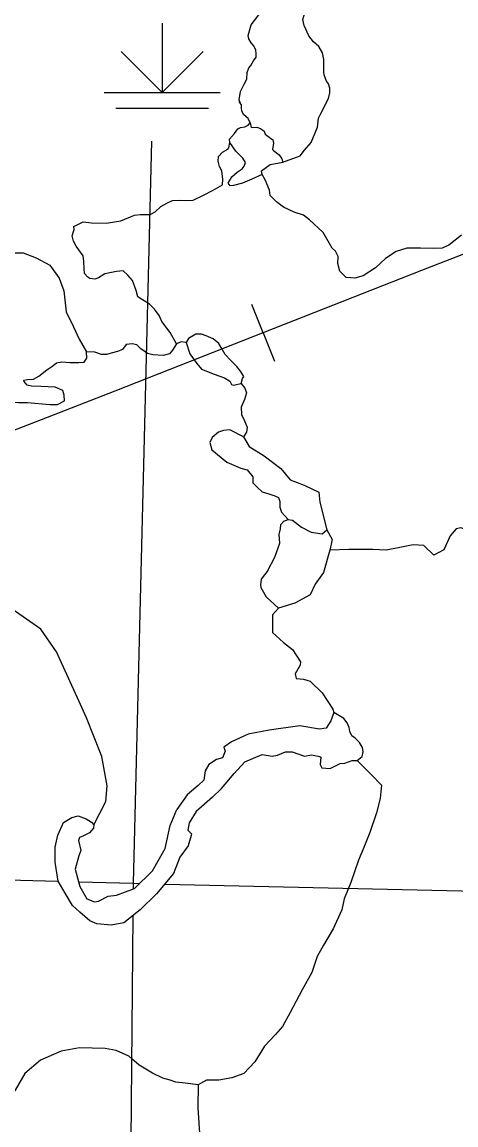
# Model space of a CAD drawing. Extents: x 8749 to 11879, y 13275 to 15339.
# Drawn here: x 10518.4 to 10555.9, y 13629.5 to 13724.7 of the extents above; entities that cross this region are included whole.
import ezdxf

# ---------------------------------------------------------------- set-up
doc = ezdxf.new("R2010")
doc.units = 0
for name, color, linetype in [('Level 35', 7, 'Continuous'), ('Level 40', 7, 'Continuous'), ('Level 44', 7, 'Continuous'), ('Level 5', 7, 'Continuous')]:
    doc.layers.add(name, color=color, linetype=linetype)

msp = doc.modelspace()

# ---------------------------------------------------------------- linework, layer by layer
at = {"layer": 'Level 35'}
for points in [[(10537.966, 13723.551), (10538.221, 13724.484), (10538.8, 13725.216), (10539.179, 13725.771), (10539.758, 13726.326), (10540.111, 13726.881), (10540.741, 13727.714), (10540.741, 13728.143)], [(10544.192, 13716.769), (10544.873, 13718.101), (10544.999, 13718.606), (10544.999, 13719.009), (10544.898, 13719.388), (10544.696, 13719.665), (10544.52, 13720.145), (10544.469, 13720.397), (10544.469, 13721.482), (10544.368, 13722.062), (10544.041, 13722.592), (10543.587, 13723.021), (10543.184, 13723.526), (10542.78, 13724.409), (10542.68, 13724.939), (10542.831, 13725.519), (10542.78, 13726.2), (10542.629, 13726.78), (10542.352, 13727.285), (10542.075, 13727.739), (10541.747, 13728.118)], [(10537.286, 13717.685), (10537.185, 13718), (10537.286, 13718.732), (10537.613, 13719.363), (10537.84, 13719.792), (10537.865, 13720.372), (10538.017, 13720.75), (10538.168, 13720.952), (10538.42, 13721.356), (10538.647, 13721.684), (10538.647, 13721.987), (10538.621, 13722.315), (10538.42, 13722.693), (10538.218, 13722.92), (10538.017, 13723.273), (10537.966, 13723.551)], [(10530.934, 13709.081), (10531.413, 13709.308), (10532.018, 13709.333), (10532.522, 13709.308), (10533.202, 13709.333), (10534.034, 13709.737), (10534.941, 13710.191), (10535.748, 13710.67), (10535.773, 13711.15), (10535.672, 13711.856), (10535.471, 13712.235), (10535.37, 13712.714), (10535.395, 13713.093), (10535.723, 13713.471), (10536.202, 13713.749), (10536.277, 13713.849), (10536.378, 13714.304), (10536.328, 13714.606), (10536.781, 13715.086), (10537.059, 13715.489), (10537.286, 13715.616), (10537.664, 13715.666), (10537.941, 13715.817), (10538.117, 13716.019), (10537.941, 13716.398), (10537.588, 13716.701), (10537.412, 13717.029), (10537.386, 13717.306), (10537.386, 13717.558), (10537.286, 13717.685), (10537.185, 13717.861)], [(10539.1, 13711.864), (10539.857, 13712.429), (10540.94, 13712.631), (10542.428, 13713.161), (10542.806, 13713.665), (10543.385, 13714.321), (10543.94, 13715.633), (10544.016, 13716.416), (10544.192, 13716.769)], [(10538.117, 13716.019), (10538.218, 13715.608), (10538.697, 13715.633), (10539.025, 13715.532), (10539.327, 13715.305), (10539.428, 13715.028), (10539.882, 13714.7), (10540.083, 13714.548), (10540.134, 13714.246), (10540.058, 13713.716), (10540.134, 13713.615), (10540.638, 13713.236), (10540.865, 13712.908), (10540.94, 13712.631)], [(10539.151, 13711.561), (10538.269, 13711.15), (10537.462, 13710.797), (10536.681, 13710.595), (10536.403, 13710.569), (10536.227, 13710.797), (10536.529, 13711.352), (10537.008, 13711.755), (10537.437, 13712.033), (10537.613, 13712.26), (10537.714, 13712.588), (10537.487, 13712.966), (10536.882, 13713.572), (10536.378, 13714.304)], [(10545.205, 13705.203), (10544.419, 13706.54), (10543.234, 13707.65), (10542.73, 13708.029), (10541.923, 13708.306), (10540.991, 13708.735), (10540.411, 13709.189), (10539.857, 13709.744), (10539.806, 13710.198), (10539.428, 13711.082), (10539.151, 13711.561), (10539.1, 13711.864), (10539.214, 13711.935)], [(10508.251, 13710.911), (10509.163, 13710.503), (10509.541, 13709.999), (10509.667, 13709.418), (10510.297, 13708.964), (10511.356, 13708.384), (10512.843, 13708.056), (10514.104, 13707.299), (10514.809, 13706.744), (10515.339, 13706.315), (10516.12, 13705.28), (10516.599, 13704.65), (10517.027, 13704.473), (10517.632, 13704.776), (10518.54, 13704.801), (10519.649, 13704.347), (10520.834, 13703.716), (10521.64, 13702.606), (10522.043, 13701.496), (10522.245, 13699.704), (10522.875, 13698.41), (10523.354, 13697.325), (10524.007, 13696.238)], [(10522.898, 13707.055), (10523.71, 13707.471), (10524.418, 13707.37), (10525.709, 13707.344), (10526.975, 13707.547), (10528.139, 13708.054), (10528.645, 13708.104), (10529.481, 13708.104), (10529.936, 13708.332), (10530.417, 13708.788), (10530.934, 13709.081)], [(10531.771, 13696.919), (10531.216, 13697.896), (10530.51, 13698.854), (10530.258, 13699.384), (10529.88, 13699.914), (10529.426, 13700.368), (10528.746, 13700.797), (10528.443, 13700.974), (10528.292, 13701.529), (10527.964, 13702.387), (10527.561, 13702.866), (10527.158, 13703.219), (10526.578, 13703.169), (10525.595, 13702.967), (10525.041, 13702.639), (10524.713, 13702.513), (10524.284, 13702.563), (10524.108, 13702.69), (10523.831, 13702.992), (10523.805, 13703.396), (10523.78, 13704.027), (10523.705, 13704.531), (10523.1, 13705.364), (10522.873, 13705.793), (10522.772, 13706.247), (10522.923, 13706.802), (10522.898, 13707.055)], [(10556.367, 13706.305), (10555.262, 13705.455), (10554.683, 13705.203), (10553.952, 13705.152), (10552.818, 13705.177), (10551.658, 13705.177), (10550.725, 13704.9), (10549.818, 13704.294), (10548.936, 13703.487), (10547.877, 13702.806), (10547.146, 13702.604), (10546.415, 13702.654), (10545.861, 13703.209), (10545.684, 13703.865), (10545.709, 13704.471), (10545.483, 13704.925), (10545.205, 13705.203)], [(10532.595, 13697.036), (10532.93, 13696.061), (10533.535, 13695.229), (10533.938, 13694.749), (10535.022, 13694.32), (10535.904, 13693.992), (10536.358, 13693.69), (10536.509, 13693.412), (10536.66, 13693.362), (10537.35, 13693.514), (10537.467, 13693.942), (10537.568, 13694.119), (10537.291, 13694.573), (10536.988, 13694.976), (10536.459, 13695.481), (10535.98, 13696.011), (10535.627, 13696.616), (10535.425, 13696.944), (10534.921, 13697.373), (10534.316, 13697.626), (10533.913, 13697.752), (10533.434, 13697.777), (10532.804, 13697.399), (10532.595, 13697.036)], [(10532.595, 13697.036), (10532.552, 13697.045), (10532.174, 13697.096), (10531.771, 13696.919), (10531.418, 13696.389), (10531.166, 13696.061), (10530.611, 13695.91), (10529.729, 13695.986), (10529.275, 13696.087), (10528.695, 13696.49), (10528.343, 13696.843), (10527.939, 13696.919), (10527.41, 13696.869), (10527.107, 13696.44), (10526.679, 13696.263), (10526.124, 13696.112), (10525.746, 13696.011), (10525.293, 13696.011), (10524.713, 13696.213), (10524.007, 13696.238)], [(10518.918, 13691.868), (10520.829, 13691.691), (10521.484, 13691.691), (10522.089, 13691.994), (10522.064, 13692.498), (10521.963, 13692.902), (10521.307, 13693.18), (10520.677, 13693.205), (10520.047, 13693.23), (10519.241, 13693.281), (10518.888, 13693.356), (10518.61, 13693.684), (10518.585, 13693.785), (10518.913, 13693.836), (10519.417, 13693.886), (10519.871, 13694.138), (10520.576, 13694.693), (10521.081, 13695.021), (10521.408, 13695.274), (10521.862, 13695.375), (10522.568, 13695.324), (10523.324, 13695.324), (10523.803, 13695.349), (10524.03, 13695.677), (10524.007, 13696.238)], [(10513.171, 13695.004), (10514.204, 13694.693), (10515.263, 13694.542), (10515.616, 13694.416), (10515.868, 13694.113), (10516.196, 13693.508), (10516.448, 13693.079), (10516.901, 13692.246), (10517.506, 13691.918), (10518.137, 13691.868), (10518.918, 13691.868)], [(10537.35, 13693.514), (10537.669, 13693.097), (10537.795, 13692.693), (10537.644, 13692.112), (10537.341, 13691.456), (10537.366, 13690.826), (10537.644, 13690.271), (10537.87, 13689.741), (10537.795, 13689.287), (10537.543, 13688.908)], [(10537.543, 13688.908), (10536.368, 13689.497), (10535.811, 13689.446), (10535.38, 13689.294), (10534.849, 13688.838), (10534.646, 13688.408), (10534.823, 13687.774), (10536.114, 13686.71), (10537.329, 13686.178), (10537.861, 13686.051), (10538.342, 13685.443), (10538.367, 13684.911), (10538.722, 13684.557), (10539.152, 13684.151), (10539.734, 13683.974), (10540.266, 13683.797), (10540.569, 13683.645), (10540.696, 13683.315), (10540.671, 13682.834), (10540.822, 13682.378), (10541.405, 13681.77), (10541.784, 13681.694), (10542.544, 13681.086), (10543.379, 13680.655), (10544.331, 13680.516), (10544.746, 13680.858)], [(10537.543, 13688.908), (10538.025, 13688.073), (10539.342, 13687.262), (10540.759, 13686.148), (10541.569, 13685.185), (10542.784, 13684.729), (10544.05, 13684.121), (10544.151, 13683.259), (10544.746, 13680.858), (10545.214, 13680.016), (10545.012, 13679.104)], [(10539.66, 13677.359), (10540.243, 13678.499), (10540.673, 13679.715), (10540.622, 13680.45), (10540.749, 13680.957), (10540.774, 13681.337), (10541.027, 13681.615), (10541.405, 13681.77)], [(10569.522, 13669.321), (10567.944, 13671.271), (10567.539, 13672.132), (10567.033, 13673.145), (10565.818, 13674.361), (10564.148, 13675.679), (10562.426, 13676.794), (10560.3, 13678.01), (10558.579, 13679.428), (10557.01, 13680.797), (10556.301, 13681.05), (10555.896, 13680.949), (10555.39, 13680.341), (10554.833, 13679.124), (10553.972, 13678.668)], [(10553.972, 13678.668), (10553.111, 13679.51), (10552.2, 13679.56), (10550.884, 13679.307), (10549.871, 13679.104), (10548.707, 13679.155)], [(10545.012, 13679.104), (10544.455, 13677.179), (10543.746, 13676.166), (10543.29, 13675.253), (10541.974, 13674.544), (10540.557, 13674.088), (10540.05, 13673.531), (10540.05, 13672.011), (10541.012, 13671.149), (10541.772, 13670.541), (10542.48, 13669.477), (10542.43, 13669.173), (10542.014, 13668.441), (10542.09, 13668.036), (10542.734, 13667.957), (10543.29, 13667.805), (10544.353, 13666.791), (10545.265, 13665.373), (10545.344, 13665.098)], [(10548.707, 13679.155), (10546.632, 13679.155), (10545.012, 13679.104)], [(10539.66, 13677.359), (10539.078, 13676.609), (10539.028, 13676.128), (10539.053, 13675.874), (10539.509, 13675.089), (10540.557, 13674.088)], [(10525.334, 13661.299), (10523.992, 13664.618), (10523.334, 13666.088), (10521.41, 13670.324), (10520.069, 13672.3), (10517.867, 13673.82), (10516.145, 13675.34), (10515.108, 13675.872), (10514.019, 13676.126), (10513.462, 13676.151), (10512.754, 13675.796), (10512.095, 13675.619), (10511.665, 13675.391), (10511.058, 13675.163), (10510.172, 13674.783), (10509.564, 13674.175), (10509.286, 13673.643), (10508.729, 13673.237), (10507.742, 13672.883), (10506.096, 13672.3)], [(10545.344, 13665.098), (10545.077, 13664.362), (10544.697, 13663.729)], [(10546.294, 13660.712), (10546.925, 13660.942), (10547.355, 13660.942), (10547.786, 13661.297), (10547.887, 13661.702), (10547.811, 13662.057), (10547.558, 13662.487), (10547.178, 13662.867), (10546.9, 13663.07), (10546.722, 13663.45), (10546.672, 13663.805), (10546.495, 13664.21), (10546.216, 13664.565), (10545.344, 13665.098)], [(10544.697, 13663.729), (10544.115, 13663.653), (10542.419, 13663.931), (10539.762, 13663.577), (10537.964, 13663.222), (10536.522, 13662.563), (10535.838, 13662.082), (10535.965, 13661.753), (10535.737, 13661.17), (10535.231, 13661.018), (10534.547, 13660.612), (10534.244, 13660.055), (10534.117, 13659.244), (10533.636, 13658.788), (10532.674, 13657.978), (10531.788, 13656.711)], [(10524.625, 13655.396), (10525.663, 13657.398), (10525.789, 13658.766), (10525.334, 13661.299)], [(10535.661, 13658.535), (10536.749, 13659.827), (10537.661, 13660.841), (10539.154, 13661.474), (10540.015, 13661.322), (10540.47, 13661.398), (10541.179, 13661.702), (10541.761, 13661.702), (10542.824, 13661.322), (10543.432, 13661.423), (10544.141, 13661.297), (10544.217, 13661.246), (10544.166, 13660.587), (10544.318, 13660.308), (10545.027, 13660.258), (10545.887, 13660.688), (10546.294, 13660.712)], [(10547.355, 13660.942), (10548.571, 13659.726), (10549.457, 13658.814), (10549.356, 13657.674), (10549.027, 13656.432), (10548.445, 13654.735), (10547.939, 13653.417), (10547.483, 13652.328), (10546.825, 13650.403), (10546.243, 13648.984), (10546.04, 13648.046)], [(10535.661, 13658.535), (10534.876, 13657.79), (10533.459, 13656.549), (10532.851, 13655.561), (10532.75, 13654.927), (10533.054, 13654.623), (10533.029, 13654.471), (10532.775, 13653.585), (10532.041, 13652.597), (10531.51, 13651.178), (10530.042, 13649.43), (10528.624, 13648.036), (10527.207, 13646.921), (10526.118, 13646.719), (10524.903, 13646.845), (10524.296, 13647.099), (10523.41, 13647.833), (10522.803, 13648.416), (10522.17, 13649.48), (10521.562, 13650.519)], [(10523.309, 13654.041), (10523.511, 13653.179), (10523.334, 13652.698), (10523.03, 13651.558), (10523.435, 13650.063), (10524.017, 13648.999), (10524.676, 13648.746), (10525.03, 13648.796), (10525.865, 13649.227), (10526.574, 13649.328), (10528.143, 13649.886), (10529.687, 13651.406), (10530.801, 13653.357), (10531.231, 13655.333), (10531.788, 13656.711)], [(10521.562, 13650.519), (10521.284, 13652.153), (10521.284, 13653.471), (10521.537, 13654.509), (10522.018, 13655.599), (10522.727, 13656.03), (10523.283, 13656.156), (10523.967, 13655.903), (10524.422, 13655.624), (10524.625, 13655.396), (10524.6, 13655.092), (10524.245, 13654.712), (10523.688, 13654.408), (10523.385, 13654.307), (10523.309, 13654.041)], [(10546.04, 13648.046), (10545.281, 13646.415), (10544.446, 13644.996), (10543.914, 13644.008), (10543.458, 13642.64), (10542.623, 13641.145), (10541.585, 13639.194), (10540.927, 13637.978), (10540.32, 13637.294), (10539.358, 13636.281)], [(10533.645, 13632.924), (10532.506, 13633.076), (10531.721, 13633.152), (10531.215, 13633.329), (10530.582, 13633.507), (10529.696, 13633.937), (10528.532, 13634.647), (10527.925, 13635.179), (10527.646, 13635.407), (10526.558, 13635.888), (10525.621, 13636.066), (10524.482, 13636.091), (10523.394, 13636.116), (10521.824, 13635.838), (10520.027, 13635.052), (10518.686, 13633.912), (10517.851, 13632.468), (10517.167, 13631.277)], [(10539.358, 13636.281), (10538.53, 13634.926), (10537.568, 13633.912), (10536.531, 13633.532), (10535.417, 13633.329), (10534.354, 13633.329), (10533.847, 13633.051), (10533.645, 13632.924)], [(10533.645, 13632.924), (10533.62, 13630.958), (10533.771, 13628.323)]]:
    msp.add_lwpolyline(points, dxfattribs=at)
at = {"layer": 'Level 40'}
for q in [(10538.282, 13700.334), (10540.214, 13695.42)]:
    msp.add_line((10539.248, 13697.877), q, dxfattribs=at)
for points in [[(10572.539, 13710.891), (10552.911, 13703.249), (10536.739, 13696.891), (10526.437, 13692.833), (10513.192, 13687.693), (10504.417, 13684.194), (10493.876, 13680.001), (10485.632, 13676.889), (10480.181, 13674.68), (10468.257, 13669.964), (10457.356, 13665.635), (10445.418, 13661.081)], [(10572.539, 13710.891), (10552.911, 13703.249), (10536.739, 13696.891), (10526.437, 13692.833), (10513.192, 13687.693), (10504.417, 13684.194), (10493.876, 13680.001), (10485.632, 13676.889), (10480.181, 13674.68), (10468.257, 13669.964)]]:
    msp.add_lwpolyline(points, dxfattribs=at)
at = {"layer": 'Level 44'}
for p, q in [((10530.523, 13724.632), (10530.523, 13718.632)), ((10530.523, 13718.632), (10526.987, 13722.167)), ((10530.523, 13718.632), (10534.058, 13722.167)), ((10525.523, 13718.632), (10535.523, 13718.632)), ((10526.523, 13717.269), (10534.523, 13717.269))]:
    msp.add_line(p, q, dxfattribs=at)
at = {"layer": 'Level 5'}
for points in [[(10529.607, 13714.434), (10528.026, 13650.338)], [(10479.107, 13651.64), (10521.564, 13650.51)], [(10523.327, 13650.463), (10528.026, 13650.338)], [(10528.026, 13650.338), (10528.022, 13649.842)], [(10528.026, 13650.338), (10528.59, 13650.326)], [(10530.753, 13650.276), (10634.472, 13647.92)], [(10528.001, 13647.546), (10527.222, 13559.836)]]:
    msp.add_lwpolyline(points, dxfattribs=at)

doc.saveas('drawing.dxf')
